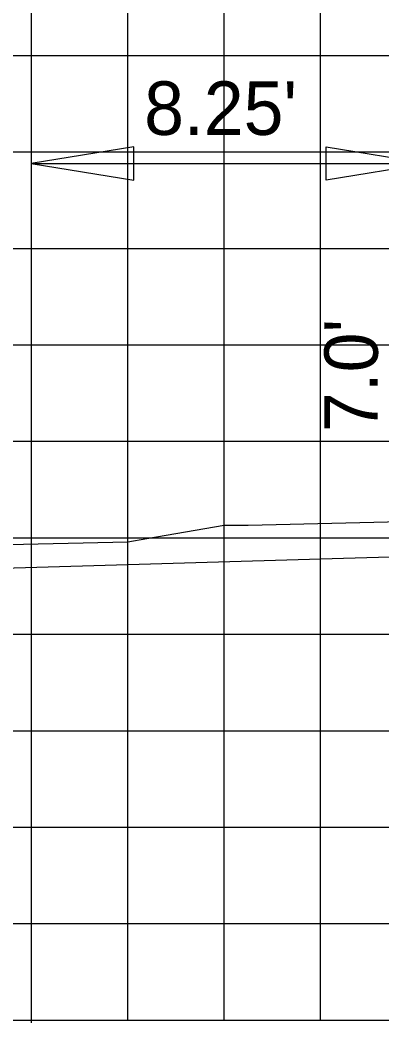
# Model space of a CAD drawing. Extents: x 2193008 to 2198143, y 1236112 to 1237864.
# Drawn here: x 2197114.47 to 2197121.98, y 1237163.05 to 1237183.84 of the extents above; entities that cross this region are included whole.
import ezdxf

# ---------------------------------------------------------------- set-up
doc = ezdxf.new("R2010")
doc.units = 0
for name, color, linetype in [('3', 7, 'Continuous'), ('60', 7, 'Continuous'), ('GSDIMS', 7, 'Continuous'), ('Level 55', 7, 'Continuous'), ('Level 61', 7, 'Continuous'), ('M-ROADS', 7, 'Continuous')]:
    doc.layers.add(name, color=color, linetype=linetype)

msp = doc.modelspace()

# ---------------------------------------------------------------- linework, layer by layer
at = {"layer": '3'}
msp.add_line((2197114.707, 1237172.976), (2197114.707, 1237181.212), dxfattribs=at)
at = {"layer": '60'}
for p, q in [((2197094.707, 1237163.106), (2197224.707, 1237163.106)), ((2197114.707, 1237163.046), (2197114.707, 1237163.106))]:
    msp.add_line(p, q, dxfattribs=at)
for points in [[(2197116.707, 1237173.02), (2197117.107, 1237173.093), (2197118.707, 1237173.364), (2197118.807, 1237173.364), (2197119.206, 1237173.364), (2197124.707, 1237173.496)], [(2197094.707, 1237172.536), (2197107.721, 1237172.823), (2197116.707, 1237173.02)]]:
    msp.add_lwpolyline(points, dxfattribs=at)
at = {"layer": 'GSDIMS'}
for points in [[(2197114.704, 1237180.865), (2197116.832, 1237180.518), (2197116.832, 1237181.212)], [(2197122.954, 1237180.865), (2197120.825, 1237180.518), (2197120.825, 1237181.212)]]:
    msp.add_lwpolyline(points, close=True, dxfattribs=at)
at = {"layer": 'Level 61'}
msp.add_line((2197114.704, 1237180.865), (2197122.954, 1237180.865), dxfattribs=at)
at = {"layer": 'M-ROADS'}
for p, q in [((2197114.707, 1237163.106), (2197114.707, 1237223.106)), ((2197116.707, 1237163.106), (2197116.707, 1237223.106)), ((2197118.707, 1237163.106), (2197118.707, 1237223.106)), ((2197120.707, 1237163.106), (2197120.707, 1237223.106)), ((2197094.707, 1237183.106), (2197224.707, 1237183.106)), ((2197094.707, 1237181.106), (2197224.707, 1237181.106)), ((2197094.707, 1237179.106), (2197224.707, 1237179.106)), ((2197094.707, 1237177.106), (2197224.707, 1237177.106)), ((2197094.707, 1237175.106), (2197224.707, 1237175.106)), ((2197094.707, 1237173.106), (2197224.707, 1237173.106)), ((2197094.707, 1237171.106), (2197224.707, 1237171.106)), ((2197094.707, 1237169.106), (2197224.707, 1237169.106)), ((2197094.707, 1237167.106), (2197224.707, 1237167.106)), ((2197094.707, 1237165.106), (2197224.707, 1237165.106)), ((2197094.707, 1237163.106), (2197224.707, 1237163.106))]:
    msp.add_line(p, q, dxfattribs=at)
msp.add_lwpolyline([(2197110.101, 1237172.357), (2197121.187, 1237172.681), (2197123.843, 1237172.762), (2197125.661, 1237172.794), (2197136.154, 1237172.967), (2197138.84, 1237173.03), (2197147.025, 1237173.229), (2197147.096, 1237173.231), (2197149.448, 1237173.27), (2197149.909, 1237173.628), (2197150.058, 1237173.737), (2197150.077, 1237173.737), (2197150.349, 1237173.715), (2197150.411, 1237173.715), (2197150.547, 1237173.715), (2197150.756, 1237173.715), (2197150.922, 1237173.716), (2197151.106, 1237173.715), (2197151.675, 1237173.706), (2197154.569, 1237173.608), (2197157.065, 1237173.469), (2197157.32, 1237173.292), (2197157.651, 1237173.023)], dxfattribs=at)

# ---------------------------------------------------------------- texts
at = {"layer": 'Level 55'}
msp.add_text("8.25'", height=1.1105, dxfattribs=at).set_placement((2197117.049, 1237181.458))
msp.add_text("7.0'", height=1.1105, rotation=90, dxfattribs=at).set_placement((2197121.899, 1237175.297))

doc.saveas('drawing.dxf')
